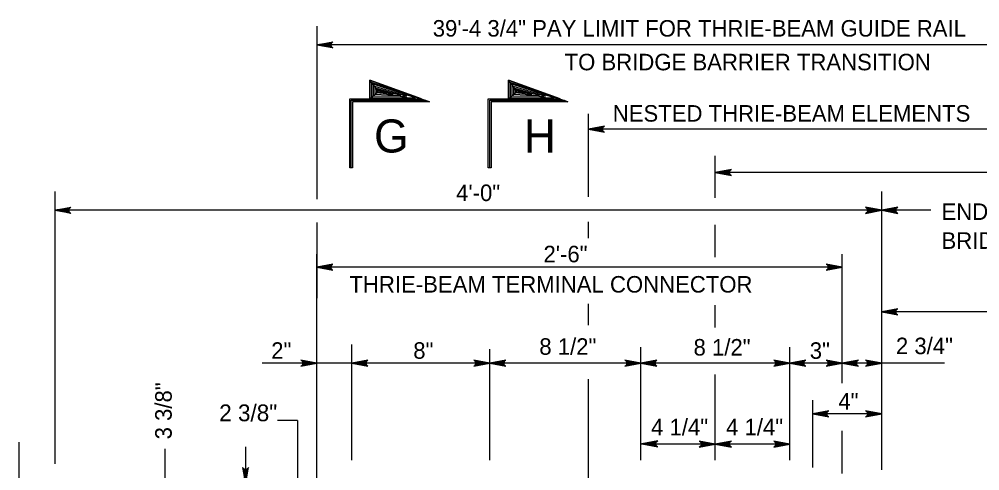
# Model space of a CAD drawing. Extents: x 632007860 to 635435983, y 295418622 to 297794622.
# Drawn here: x 633081100 to 633258125, y 295687995 to 295771307 of the extents above; entities that cross this region are included whole.
import ezdxf

# ---------------------------------------------------------------- set-up
doc = ezdxf.new("R2010")
doc.units = 0
for name, color, linetype in [('S-DETL-DIMS', 7, 'Continuous'), ('S-DETL-T120', 7, 'Continuous'), ('S-DETL-T240', 7, 'Continuous')]:
    doc.layers.add(name, color=color, linetype=linetype)

msp = doc.modelspace()

# ---------------------------------------------------------------- linework, layer by layer
at = {"layer": 'S-DETL-DIMS'}
for p, q in [((633135958, 295770014), (633135958, 295738097)), ((633306516, 295766563), (633135958, 295766563)), ((633185987, 295738562), (633185987, 295753830)), ((633306516, 295750994), (633185987, 295750994)), ((633209388, 295738327), (633209388, 295746087)), ((633328243, 295743023), (633209388, 295743023)), ((633087647, 295739498), (633087647, 295689307)), ((633240047, 295688150), (633240047, 295739498)), ((633249086, 295736047), (633087647, 295736047)), ((633135958, 295733832), (633135958, 295719823)), ((633185987, 295730941), (633185987, 295733928)), ((633209388, 295727410), (633209388, 295733383)), ((633135958, 295681072), (633135958, 295727963)), ((633232790, 295704154), (633232790, 295727963)), ((633232790, 295725559), (633135958, 295725559)), ((633185987, 295714875), (633185987, 295718788)), ((633209388, 295714433), (633209388, 295718553)), ((633325587, 295717334), (633240047, 295717334)), ((633142416, 295689980), (633142416, 295711321)), ((633167829, 295689980), (633167829, 295710461)), ((633195673, 295689980), (633195673, 295710817)), ((633223108, 295689980), (633223108, 295710817)), ((633135943, 295707841), (633125876, 295707841)), ((633142311, 295707841), (633135958, 295707841)), ((633154167, 295707841), (633142310, 295707841)), ((633167712, 295707841), (633154167, 295707841)), ((633194698, 295707841), (633167712, 295707841)), ((633223108, 295707841), (633194698, 295707841)), ((633232790, 295707841), (633223108, 295707841)), ((633251626, 295707841), (633232790, 295707841)), ((633185987, 295684655), (633185987, 295704885)), ((633209388, 295694582), (633209388, 295705782)), ((633227349, 295688626), (633227349, 295700996)), ((633132415, 295697258), (633128719, 295697258)), ((633132415, 295697258), (633132415, 295674939)), ((633240047, 295698512), (633227349, 295698512)), ((633232790, 295687502), (633232790, 295695386)), ((633209388, 295689980), (633209388, 295694582)), ((633081100, 295657757), (633081100, 295693303)), ((633107935, 295692079), (633107935, 295680395)), ((633122823, 295692445), (633122823, 295619937)), ((633209388, 295692937), (633195673, 295692937)), ((633223108, 295692937), (633209388, 295692937))]:
    msp.add_line(p, q, dxfattribs=at)
for points in [[(633135958, 295766563), (633138917, 295767117), (633138803, 295767038), (633138689, 295766959), (633138630, 295766860), (633138572, 295766761), (633138555, 295766662), (633138538, 295766563), (633138555, 295766463), (633138572, 295766364), (633138630, 295766265), (633138689, 295766166), (633138803, 295766087), (633138917, 295766008), (633135958, 295766563), (633138803, 295766087), (633138689, 295766166), (633135958, 295766563), (633138630, 295766265), (633138572, 295766364), (633135958, 295766563), (633138555, 295766463), (633138538, 295766563), (633135958, 295766563), (633138555, 295766662), (633138572, 295766761), (633135958, 295766563), (633138630, 295766860), (633138689, 295766959), (633135958, 295766563), (633138803, 295767038)], [(633142267, 295743917), (633142267, 295756352), (633155958, 295756352), (633156685, 295756088), (633142531, 295756088), (633142531, 295743917), (633142002, 295743917), (633142002, 295756617), (633155231, 295756617), (633145706, 295760084), (633145706, 295756617), (633156685, 295756088), (633146047, 295759658), (633146024, 295756871), (633154156, 295756779), (633146334, 295759291), (633146334, 295757169), (633152527, 295757078), (633146632, 295758913), (633146644, 295757490), (633151449, 295757250), (633146919, 295758511), (633146930, 295757754), (633150027, 295757502), (633147171, 295758247), (633147205, 295757926), (633148891, 295757731), (633147177, 295758089), (633145706, 295760084), (633145706, 295756617), (633147205, 295757926), (633156685, 295756088)], [(633167809, 295743917), (633167809, 295756352), (633181500, 295756352), (633182227, 295756088), (633168074, 295756088), (633168074, 295743917), (633167544, 295743917), (633167544, 295756617), (633180774, 295756617), (633171249, 295760084), (633171249, 295756617), (633182227, 295756088), (633171589, 295759658), (633171566, 295756871), (633179698, 295756779), (633171876, 295759291), (633171876, 295757169), (633178069, 295757078), (633172174, 295758913), (633172186, 295757490), (633176991, 295757250), (633172461, 295758511), (633172472, 295757754), (633175569, 295757502), (633172713, 295758247), (633172748, 295757926), (633174434, 295757731), (633172720, 295758089), (633171249, 295760084), (633171249, 295756617), (633172748, 295757926), (633182227, 295756088)], [(633185987, 295750994), (633188947, 295750439), (633188833, 295750518), (633188719, 295750597), (633188660, 295750697), (633188601, 295750796), (633188584, 295750895), (633188567, 295750994), (633188584, 295751093), (633188601, 295751193), (633188660, 295751292), (633188719, 295751391), (633188833, 295751470), (633188947, 295751549), (633185987, 295750994), (633188833, 295751470), (633188719, 295751391), (633185987, 295750994), (633188660, 295751292), (633188601, 295751193), (633185987, 295750994), (633188584, 295751093), (633188567, 295750994), (633185987, 295750994), (633188584, 295750895), (633188601, 295750796), (633185987, 295750994), (633188660, 295750697), (633188719, 295750597), (633185987, 295750994), (633188833, 295750518)], [(633209388, 295743023), (633212348, 295742468), (633212234, 295742547), (633212120, 295742626), (633212061, 295742725), (633212002, 295742824), (633211985, 295742923), (633211968, 295743023), (633211985, 295743122), (633212002, 295743221), (633212061, 295743320), (633212120, 295743420), (633212234, 295743499), (633212348, 295743578), (633209388, 295743023), (633212234, 295743499), (633212120, 295743420), (633209388, 295743023), (633212061, 295743320), (633212002, 295743221), (633209388, 295743023), (633211985, 295743122), (633211968, 295743023), (633209388, 295743023), (633211985, 295742923), (633212002, 295742824), (633209388, 295743023), (633212061, 295742725), (633212120, 295742626), (633209388, 295743023), (633212234, 295742547)], [(633087647, 295736047), (633090607, 295736602), (633090492, 295736523), (633090378, 295736444), (633090320, 295736344), (633090261, 295736245), (633090244, 295736146), (633090227, 295736047), (633090244, 295735947), (633090261, 295735848), (633090320, 295735749), (633090378, 295735650), (633090492, 295735571), (633090607, 295735492), (633087647, 295736047), (633090492, 295735571), (633090378, 295735650), (633087647, 295736047), (633090320, 295735749), (633090261, 295735848), (633087647, 295736047), (633090244, 295735947), (633090227, 295736047), (633087647, 295736047), (633090244, 295736146), (633090261, 295736245), (633087647, 295736047), (633090320, 295736344), (633090378, 295736444), (633087647, 295736047), (633090492, 295736523)], [(633240047, 295736047), (633237088, 295736602), (633237202, 295736523), (633237316, 295736444), (633237375, 295736344), (633237434, 295736245), (633237451, 295736146), (633237468, 295736047), (633237451, 295735947), (633237434, 295735848), (633237375, 295735749), (633237316, 295735650), (633237202, 295735571), (633237088, 295735492), (633240047, 295736047), (633237202, 295735571), (633237316, 295735650), (633240047, 295736047), (633237375, 295735749), (633237434, 295735848), (633240047, 295736047), (633237451, 295735947), (633237468, 295736047), (633240047, 295736047), (633237451, 295736146), (633237434, 295736245), (633240047, 295736047), (633237375, 295736344), (633237316, 295736444), (633240047, 295736047), (633237202, 295736523)], [(633240047, 295736047), (633243007, 295735492), (633242893, 295735571), (633242779, 295735650), (633242720, 295735749), (633242661, 295735848), (633242644, 295735947), (633242627, 295736047), (633242644, 295736146), (633242661, 295736245), (633242720, 295736344), (633242779, 295736444), (633242893, 295736523), (633243007, 295736602), (633240047, 295736047), (633242893, 295736523), (633242779, 295736444), (633240047, 295736047), (633242720, 295736344), (633242661, 295736245), (633240047, 295736047), (633242644, 295736146), (633242627, 295736047), (633240047, 295736047), (633242644, 295735947), (633242661, 295735848), (633240047, 295736047), (633242720, 295735749), (633242779, 295735650), (633240047, 295736047), (633242893, 295735571)], [(633135958, 295725559), (633138917, 295725004), (633138803, 295725083), (633138689, 295725162), (633138630, 295725261), (633138572, 295725360), (633138555, 295725460), (633138538, 295725559), (633138555, 295725658), (633138572, 295725757), (633138630, 295725856), (633138689, 295725956), (633138803, 295726035), (633138917, 295726114), (633135958, 295725559), (633138803, 295726035), (633138689, 295725956), (633135958, 295725559), (633138630, 295725856), (633138572, 295725757), (633135958, 295725559), (633138555, 295725658), (633138538, 295725559), (633135958, 295725559), (633138555, 295725460), (633138572, 295725360), (633135958, 295725559), (633138630, 295725261), (633138689, 295725162), (633135958, 295725559), (633138803, 295725083)], [(633232790, 295725559), (633229830, 295726114), (633229944, 295726035), (633230058, 295725956), (633230117, 295725856), (633230176, 295725757), (633230193, 295725658), (633230210, 295725559), (633230193, 295725460), (633230176, 295725360), (633230117, 295725261), (633230058, 295725162), (633229944, 295725083), (633229830, 295725004), (633232790, 295725559), (633229944, 295725083), (633230058, 295725162), (633232790, 295725559), (633230117, 295725261), (633230176, 295725360), (633232790, 295725559), (633230193, 295725460), (633230210, 295725559), (633232790, 295725559), (633230193, 295725658), (633230176, 295725757), (633232790, 295725559), (633230117, 295725856), (633230058, 295725956), (633232790, 295725559), (633229944, 295726035)], [(633240047, 295717334), (633243007, 295716779), (633242893, 295716858), (633242779, 295716937), (633242720, 295717036), (633242661, 295717136), (633242644, 295717235), (633242627, 295717334), (633242644, 295717433), (633242661, 295717532), (633242720, 295717632), (633242779, 295717731), (633242893, 295717810), (633243007, 295717889), (633240047, 295717334), (633242893, 295717810), (633242779, 295717731), (633240047, 295717334), (633242720, 295717632), (633242661, 295717532), (633240047, 295717334), (633242644, 295717433), (633242627, 295717334), (633240047, 295717334), (633242644, 295717235), (633242661, 295717136), (633240047, 295717334), (633242720, 295717036), (633242779, 295716937), (633240047, 295717334), (633242893, 295716858)], [(633135958, 295707841), (633132999, 295708396), (633133113, 295708317), (633133227, 295708238), (633133285, 295708139), (633133344, 295708039), (633133361, 295707940), (633133378, 295707841), (633133361, 295707742), (633133344, 295707642), (633133285, 295707543), (633133227, 295707444), (633133113, 295707365), (633132999, 295707286), (633135958, 295707841), (633133113, 295707365), (633133227, 295707444), (633135958, 295707841), (633133285, 295707543), (633133344, 295707642), (633135958, 295707841), (633133361, 295707742), (633133378, 295707841), (633135958, 295707841), (633133361, 295707940), (633133344, 295708039), (633135958, 295707841), (633133285, 295708139), (633133227, 295708238), (633135958, 295707841), (633133113, 295708317)], [(633142416, 295707841), (633145375, 295707286), (633145261, 295707365), (633145147, 295707444), (633145089, 295707543), (633145030, 295707642), (633145013, 295707742), (633144996, 295707841), (633145013, 295707940), (633145030, 295708039), (633145089, 295708139), (633145147, 295708238), (633145261, 295708317), (633145375, 295708396), (633142416, 295707841), (633145261, 295708317), (633145147, 295708238), (633142416, 295707841), (633145089, 295708139), (633145030, 295708039), (633142416, 295707841), (633145013, 295707940), (633144996, 295707841), (633142416, 295707841), (633145013, 295707742), (633145030, 295707642), (633142416, 295707841), (633145089, 295707543), (633145147, 295707444), (633142416, 295707841), (633145261, 295707365)], [(633167829, 295707841), (633164869, 295708396), (633164983, 295708317), (633165097, 295708238), (633165156, 295708139), (633165215, 295708039), (633165232, 295707940), (633165249, 295707841), (633165232, 295707742), (633165215, 295707642), (633165156, 295707543), (633165097, 295707444), (633164983, 295707365), (633164869, 295707286), (633167829, 295707841), (633164983, 295707365), (633165097, 295707444), (633167829, 295707841), (633165156, 295707543), (633165215, 295707642), (633167829, 295707841), (633165232, 295707742), (633165249, 295707841), (633167829, 295707841), (633165232, 295707940), (633165215, 295708039), (633167829, 295707841), (633165156, 295708139), (633165097, 295708238), (633167829, 295707841), (633164983, 295708317)], [(633167829, 295707841), (633170788, 295707286), (633170674, 295707365), (633170560, 295707444), (633170501, 295707543), (633170443, 295707642), (633170425, 295707742), (633170408, 295707841), (633170425, 295707940), (633170443, 295708039), (633170501, 295708139), (633170560, 295708238), (633170674, 295708317), (633170788, 295708396), (633167829, 295707841), (633170674, 295708317), (633170560, 295708238), (633167829, 295707841), (633170501, 295708139), (633170443, 295708039), (633167829, 295707841), (633170425, 295707940), (633170408, 295707841), (633167829, 295707841), (633170425, 295707742), (633170443, 295707642), (633167829, 295707841), (633170501, 295707543), (633170560, 295707444), (633167829, 295707841), (633170674, 295707365)], [(633195673, 295707841), (633192714, 295708396), (633192828, 295708317), (633192942, 295708238), (633193000, 295708139), (633193059, 295708039), (633193076, 295707940), (633193093, 295707841), (633193076, 295707742), (633193059, 295707642), (633193000, 295707543), (633192942, 295707444), (633192828, 295707365), (633192714, 295707286), (633195673, 295707841), (633192828, 295707365), (633192942, 295707444), (633195673, 295707841), (633193000, 295707543), (633193059, 295707642), (633195673, 295707841), (633193076, 295707742), (633193093, 295707841), (633195673, 295707841), (633193076, 295707940), (633193059, 295708039), (633195673, 295707841), (633193000, 295708139), (633192942, 295708238), (633195673, 295707841), (633192828, 295708317)], [(633195673, 295707841), (633198632, 295707286), (633198518, 295707365), (633198404, 295707444), (633198345, 295707543), (633198287, 295707642), (633198270, 295707742), (633198253, 295707841), (633198270, 295707940), (633198287, 295708039), (633198345, 295708139), (633198404, 295708238), (633198518, 295708317), (633198632, 295708396), (633195673, 295707841), (633198518, 295708317), (633198404, 295708238), (633195673, 295707841), (633198345, 295708139), (633198287, 295708039), (633195673, 295707841), (633198270, 295707940), (633198253, 295707841), (633195673, 295707841), (633198270, 295707742), (633198287, 295707642), (633195673, 295707841), (633198345, 295707543), (633198404, 295707444), (633195673, 295707841), (633198518, 295707365)], [(633223108, 295707841), (633220148, 295708396), (633220262, 295708317), (633220376, 295708238), (633220435, 295708139), (633220494, 295708039), (633220511, 295707940), (633220528, 295707841), (633220511, 295707742), (633220494, 295707642), (633220435, 295707543), (633220376, 295707444), (633220262, 295707365), (633220148, 295707286), (633223108, 295707841), (633220262, 295707365), (633220376, 295707444), (633223108, 295707841), (633220435, 295707543), (633220494, 295707642), (633223108, 295707841), (633220511, 295707742), (633220528, 295707841), (633223108, 295707841), (633220511, 295707940), (633220494, 295708039), (633223108, 295707841), (633220435, 295708139), (633220376, 295708238), (633223108, 295707841), (633220262, 295708317)], [(633223108, 295707841), (633226067, 295707286), (633225953, 295707365), (633225839, 295707444), (633225780, 295707543), (633225721, 295707642), (633225704, 295707742), (633225687, 295707841), (633225704, 295707940), (633225721, 295708039), (633225780, 295708139), (633225839, 295708238), (633225953, 295708317), (633226067, 295708396), (633223108, 295707841), (633225953, 295708317), (633225839, 295708238), (633223108, 295707841), (633225780, 295708139), (633225721, 295708039), (633223108, 295707841), (633225704, 295707940), (633225687, 295707841), (633223108, 295707841), (633225704, 295707742), (633225721, 295707642), (633223108, 295707841), (633225780, 295707543), (633225839, 295707444), (633223108, 295707841), (633225953, 295707365)], [(633232790, 295707841), (633229830, 295708396), (633229944, 295708317), (633230058, 295708238), (633230117, 295708139), (633230176, 295708039), (633230193, 295707940), (633230210, 295707841), (633230193, 295707742), (633230176, 295707642), (633230117, 295707543), (633230058, 295707444), (633229944, 295707365), (633229830, 295707286), (633232790, 295707841), (633229944, 295707365), (633230058, 295707444), (633232790, 295707841), (633230117, 295707543), (633230176, 295707642), (633232790, 295707841), (633230193, 295707742), (633230210, 295707841), (633232790, 295707841), (633230193, 295707940), (633230176, 295708039), (633232790, 295707841), (633230117, 295708139), (633230058, 295708238), (633232790, 295707841), (633229944, 295708317)], [(633232790, 295707841), (633235749, 295707286), (633235635, 295707365), (633235521, 295707444), (633235462, 295707543), (633235403, 295707642), (633235386, 295707742), (633235369, 295707841), (633235386, 295707940), (633235403, 295708039), (633235462, 295708139), (633235521, 295708238), (633235635, 295708317), (633235749, 295708396), (633232790, 295707841), (633235635, 295708317), (633235521, 295708238), (633232790, 295707841), (633235462, 295708139), (633235403, 295708039), (633232790, 295707841), (633235386, 295707940), (633235369, 295707841), (633232790, 295707841), (633235386, 295707742), (633235403, 295707642), (633232790, 295707841), (633235462, 295707543), (633235521, 295707444), (633232790, 295707841), (633235635, 295707365)], [(633240047, 295707841), (633237088, 295708396), (633237202, 295708317), (633237316, 295708238), (633237375, 295708139), (633237434, 295708039), (633237451, 295707940), (633237468, 295707841), (633237451, 295707742), (633237434, 295707642), (633237375, 295707543), (633237316, 295707444), (633237202, 295707365), (633237088, 295707286), (633240047, 295707841), (633237202, 295707365), (633237316, 295707444), (633240047, 295707841), (633237375, 295707543), (633237434, 295707642), (633240047, 295707841), (633237451, 295707742), (633237468, 295707841), (633240047, 295707841), (633237451, 295707940), (633237434, 295708039), (633240047, 295707841), (633237375, 295708139), (633237316, 295708238), (633240047, 295707841), (633237202, 295708317)], [(633227349, 295698512), (633230308, 295697957), (633230194, 295698036), (633230080, 295698115), (633230021, 295698214), (633229962, 295698314), (633229945, 295698413), (633229928, 295698512), (633229945, 295698611), (633229962, 295698710), (633230021, 295698810), (633230080, 295698909), (633230194, 295698988), (633230308, 295699067), (633227349, 295698512), (633230194, 295698988), (633230080, 295698909), (633227349, 295698512), (633230021, 295698810), (633229962, 295698710), (633227349, 295698512), (633229945, 295698611), (633229928, 295698512), (633227349, 295698512), (633229945, 295698413), (633229962, 295698314), (633227349, 295698512), (633230021, 295698214), (633230080, 295698115), (633227349, 295698512), (633230194, 295698036)], [(633240047, 295698512), (633237088, 295699067), (633237202, 295698988), (633237316, 295698909), (633237375, 295698810), (633237434, 295698710), (633237451, 295698611), (633237468, 295698512), (633237451, 295698413), (633237434, 295698314), (633237375, 295698214), (633237316, 295698115), (633237202, 295698036), (633237088, 295697957), (633240047, 295698512), (633237202, 295698036), (633237316, 295698115), (633240047, 295698512), (633237375, 295698214), (633237434, 295698314), (633240047, 295698512), (633237451, 295698413), (633237468, 295698512), (633240047, 295698512), (633237451, 295698611), (633237434, 295698710), (633240047, 295698512), (633237375, 295698810), (633237316, 295698909), (633240047, 295698512), (633237202, 295698988)], [(633195837, 295692952), (633198796, 295692397), (633198682, 295692476), (633198568, 295692555), (633198509, 295692654), (633198451, 295692753), (633198433, 295692853), (633198416, 295692952), (633198433, 295693051), (633198451, 295693150), (633198509, 295693250), (633198568, 295693349), (633198682, 295693428), (633198796, 295693507), (633195837, 295692952), (633198682, 295693428), (633198568, 295693349), (633195837, 295692952), (633198509, 295693250), (633198451, 295693150), (633195837, 295692952), (633198433, 295693051), (633198416, 295692952), (633195837, 295692952), (633198433, 295692853), (633198451, 295692753), (633195837, 295692952), (633198509, 295692654), (633198568, 295692555), (633195837, 295692952), (633198682, 295692476)], [(633209388, 295692937), (633206429, 295693492), (633206543, 295693413), (633206657, 295693334), (633206716, 295693235), (633206775, 295693136), (633206792, 295693037), (633206809, 295692937), (633206792, 295692838), (633206775, 295692739), (633206716, 295692640), (633206657, 295692541), (633206543, 295692462), (633206429, 295692383), (633209388, 295692937), (633206543, 295692462), (633206657, 295692541), (633209388, 295692937), (633206716, 295692640), (633206775, 295692739), (633209388, 295692937), (633206792, 295692838), (633206809, 295692937), (633209388, 295692937), (633206792, 295693037), (633206775, 295693136), (633209388, 295692937), (633206716, 295693235), (633206657, 295693334), (633209388, 295692937), (633206543, 295693413)], [(633209388, 295692937), (633212348, 295692383), (633212234, 295692462), (633212120, 295692541), (633212061, 295692640), (633212002, 295692739), (633211985, 295692838), (633211968, 295692937), (633211985, 295693037), (633212002, 295693136), (633212061, 295693235), (633212120, 295693334), (633212234, 295693413), (633212348, 295693492), (633209388, 295692937), (633212234, 295693413), (633212120, 295693334), (633209388, 295692937), (633212061, 295693235), (633212002, 295693136), (633209388, 295692937), (633211985, 295693037), (633211968, 295692937), (633209388, 295692937), (633211985, 295692838), (633212002, 295692739), (633209388, 295692937), (633212061, 295692640), (633212120, 295692541), (633209388, 295692937), (633212234, 295692462)], [(633223108, 295692937), (633220148, 295693492), (633220262, 295693413), (633220376, 295693334), (633220435, 295693235), (633220494, 295693136), (633220511, 295693037), (633220528, 295692937), (633220511, 295692838), (633220494, 295692739), (633220435, 295692640), (633220376, 295692541), (633220262, 295692462), (633220148, 295692383), (633223108, 295692937), (633220262, 295692462), (633220376, 295692541), (633223108, 295692937), (633220435, 295692640), (633220494, 295692739), (633223108, 295692937), (633220511, 295692838), (633220528, 295692937), (633223108, 295692937), (633220511, 295693037), (633220494, 295693136), (633223108, 295692937), (633220435, 295693235), (633220376, 295693334), (633223108, 295692937), (633220262, 295693413)], [(633122823, 295685657), (633123378, 295688616), (633123299, 295688502), (633123220, 295688388), (633123121, 295688329), (633123022, 295688270), (633122922, 295688253), (633122823, 295688236), (633122724, 295688253), (633122625, 295688270), (633122526, 295688329), (633122426, 295688388), (633122347, 295688502), (633122268, 295688616), (633122823, 295685657), (633122347, 295688502), (633122426, 295688388), (633122823, 295685657), (633122526, 295688329), (633122625, 295688270), (633122823, 295685657), (633122724, 295688253), (633122823, 295688236), (633122823, 295685657), (633122922, 295688253), (633123022, 295688270), (633122823, 295685657), (633123121, 295688329), (633123220, 295688388), (633122823, 295685657), (633123299, 295688502)]]:
    msp.add_lwpolyline(points, dxfattribs=at)
for points in [[(633142531, 295743917), (633142002, 295743917), (633142002, 295756617), (633145706, 295756617), (633145706, 295760084), (633156685, 295756088), (633142531, 295756088)], [(633168074, 295743917), (633167544, 295743917), (633167544, 295756617), (633171249, 295756617), (633171249, 295760084), (633182227, 295756088), (633168074, 295756088)]]:
    msp.add_lwpolyline(points, close=True, dxfattribs=at)

# ---------------------------------------------------------------- texts
at = {"layer": 'S-DETL-T120'}
for s, height, p in [('39\'-4 3/4" PAY LIMIT FOR THRIE-BEAM GUIDE RAIL', 3048.01, (633157313, 295768097)), ('TO BRIDGE BARRIER TRANSITION', 3048.01, (633181613, 295761877)), ('NESTED THRIE-BEAM ELEMENTS', 3048.01, (633190480, 295752408)), ('4\'-0"', 3048.1, (633161621, 295737757)), ('END OF CONCRETE', 3048.01, (633251072, 295734275)), ('BRIDGE BARRIER', 3048.01, (633251072, 295728941)), (' 2\'-6"', 3048, (633176590, 295726460)), ('THRIE-BEAM TERMINAL CONNECTOR', 3048.01, (633141958, 295720873)), ('2"', 3048, (633127542, 295708655)), ('8"', 3048, (633153721, 295708664)), ('8 1/2"', 3048, (633176951, 295709397)), ('8 1/2"', 3048, (633205371, 295709255)), ('3"', 3048, (633226794, 295708654)), ('2 3/4"', 3048, (633242667, 295709513)), ('4"', 3048.1, (633232060, 295699298)), ('2 3/8"', 3102.3, (633117955, 295697133)), ('4 1/4"', 3048, (633197551, 295694540)), ('4 1/4"', 3048, (633211372, 295694547))]:
    msp.add_text(s, height=height, dxfattribs=at).set_placement(p)
msp.add_text('3 3/8"', height=3048.1, rotation=90, dxfattribs=at).set_placement((633109206, 295693799))
at = {"layer": 'S-DETL-T240'}
for s, p in [('G', (633146500, 295746711)), ('H', (633174104, 295746711))]:
    msp.add_text(s, height=6096, dxfattribs=at).set_placement(p)

doc.saveas('drawing.dxf')
